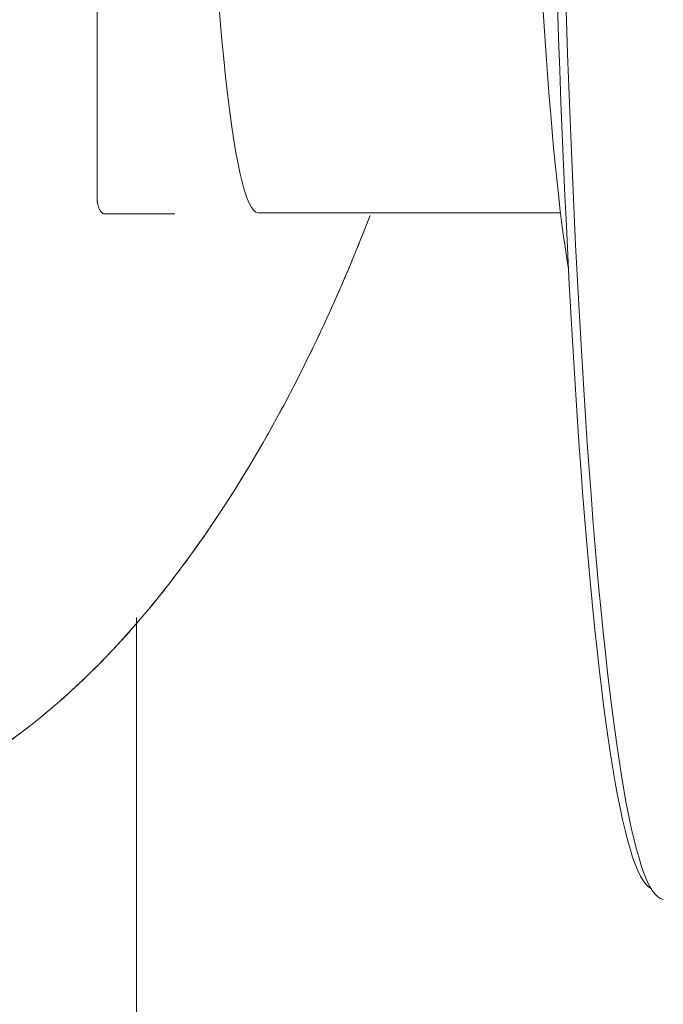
# Model space of a CAD drawing. Header units: millimetres. Extents: x -10 to 594, y 0 to 420.
# Tile 378 of 656: x 204.776 to 205.747, y 278.522 to 280.007. Entities that reach past the tile are written whole.
import ezdxf

# ---------------------------------------------------------------- set-up
doc = ezdxf.new("R2010")
doc.units = ezdxf.units.MM
doc.layers.add('1', color=7, linetype='Continuous', true_color=0xffffff)

msp = doc.modelspace()

# ---------------------------------------------------------------- linework, layer by layer
at = {"layer": '1', "color": 155, "linetype": 'Continuous', "lineweight": 18}
for p, q in [((205.1358, 279.7162), (205.5923, 279.7162)), ((204.9522, 253.9412), (204.9522, 279.1057))]:
    msp.add_line(p, q, dxfattribs=at)
for centre, major_axis, start_param, end_param in [((205.7482, 281.0162), (0, 2.336), 0.004909, 3.136684), ((205.7343, 281.0162), (0, 2.321), 0.032299, 3.109293), ((205.6445, 281.0162), (0, -1.5), 5.014375, 5.889701), ((205.1358, 281.0162), (0, -1.3), 5.070727, 6.283185)]:
    msp.add_ellipse(centre, major_axis=major_axis, ratio=0.069756, start_param=start_param, end_param=end_param, dxfattribs=at)
for points, degree in [([(204.8929, 280.159), (204.8929, 279.7399)], 1), ([(204.8929, 279.7399), (204.8929, 279.7294), (204.8996, 279.7145), (204.9044, 279.7145)], 2), ([(205.0102, 279.7145), (204.9044, 279.7145)], 1), ([(204.9044, 279.7145), (205.0102, 279.7145)], 1)]:
    msp.add_open_spline(points, degree=degree, dxfattribs=at)
for points, knots in [([(205.305, 279.7121), (205.2683, 279.6171), (205.1279, 279.3054), (204.8882, 278.992), (204.6133, 278.8225), (204.4731, 278.7936), (204.4035, 278.7937)], [0, 0, 0, 0, 0.167707, 0.583854, 0.791927, 1, 1, 1, 1]), ([(204.4035, 278.7937), (204.4043, 278.7937), (204.406, 278.7937), (204.4084, 278.7938), (204.4109, 278.7938), (204.4133, 278.7938), (204.4158, 278.7939), (204.4182, 278.7939), (204.4207, 278.794), (204.4231, 278.7941), (204.4256, 278.7942), (204.4281, 278.7943), (204.4305, 278.7944), (204.433, 278.7945), (204.4354, 278.7947), (204.4379, 278.7948), (204.4403, 278.795), (204.4428, 278.7952), (204.4452, 278.7954), (204.4477, 278.7956), (204.4501, 278.7958), (204.4526, 278.796), (204.4551, 278.7963), (204.4575, 278.7965), (204.46, 278.7968), (204.4624, 278.7971), (204.4649, 278.7973), (204.4673, 278.7976), (204.4698, 278.798), (204.4723, 278.7983), (204.4747, 278.7986), (204.4772, 278.799), (204.4796, 278.7993), (204.4821, 278.7997), (204.4845, 278.8001), (204.487, 278.8005), (204.4895, 278.8009), (204.4919, 278.8013), (204.4944, 278.8017), (204.4968, 278.8022), (204.4993, 278.8026), (204.5017, 278.8031), (204.5042, 278.8036), (204.5067, 278.8041), (204.5091, 278.8046), (204.5116, 278.8051), (204.514, 278.8056), (204.5165, 278.8061), (204.519, 278.8067), (204.5214, 278.8073), (204.5239, 278.8078), (204.5263, 278.8084), (204.5288, 278.809), (204.5313, 278.8096), (204.5337, 278.8102), (204.5362, 278.8109), (204.5386, 278.8115), (204.5411, 278.8122), (204.5436, 278.8128), (204.546, 278.8135), (204.5485, 278.8142), (204.551, 278.8149), (204.5534, 278.8156), (204.5559, 278.8164), (204.5583, 278.8171), (204.5608, 278.8179), (204.5633, 278.8186), (204.5657, 278.8194), (204.5682, 278.8202), (204.5707, 278.821), (204.5731, 278.8218), (204.5756, 278.8226), (204.5781, 278.8235), (204.5805, 278.8243), (204.583, 278.8252), (204.5855, 278.8261), (204.5879, 278.8269), (204.5904, 278.8278), (204.5929, 278.8288), (204.5953, 278.8297), (204.5978, 278.8306), (204.6003, 278.8315), (204.6027, 278.8325), (204.6052, 278.8335), (204.6077, 278.8345), (204.6101, 278.8354), (204.6257, 278.8418), (204.6543, 278.8547), (204.6957, 278.8767), (204.7367, 278.902), (204.7774, 278.9306), (204.821, 278.9651), (204.8674, 279.0064), (204.9163, 279.0554), (204.9642, 279.1092), (205.0111, 279.1677), (205.0568, 279.2306), (205.1011, 279.2977), (205.1438, 279.3689), (205.1849, 279.444), (205.2243, 279.5229), (205.2619, 279.6054), (205.2883, 279.6693), (205.3024, 279.7053), (205.305, 279.712)], [0, 0, 0, 0, 0.002389, 0.004778, 0.007167, 0.009556, 0.011946, 0.014335, 0.016724, 0.019114, 0.021504, 0.023894, 0.026284, 0.028675, 0.031065, 0.033456, 0.035847, 0.038238, 0.04063, 0.043022, 0.045414, 0.047807, 0.050199, 0.052593, 0.054986, 0.05738, 0.059774, 0.062169, 0.064564, 0.066959, 0.069355, 0.071752, 0.074149, 0.076546, 0.078944, 0.081342, 0.083741, 0.08614, 0.08854, 0.090941, 0.093342, 0.095743, 0.098146, 0.100548, 0.102952, 0.105356, 0.107761, 0.110166, 0.112572, 0.114979, 0.117387, 0.119795, 0.122204, 0.124614, 0.127024, 0.129435, 0.131847, 0.13426, 0.136674, 0.139089, 0.141504, 0.14392, 0.146337, 0.148755, 0.151174, 0.153594, 0.156014, 0.158436, 0.160858, 0.163282, 0.165706, 0.168132, 0.170558, 0.172986, 0.175414, 0.177844, 0.180275, 0.182706, 0.185139, 0.187573, 0.190008, 0.192444, 0.194881, 0.197319, 0.199759, 0.202199, 0.204641, 0.246034, 0.287411, 0.328832, 0.370355, 0.412038, 0.464242, 0.516498, 0.568908, 0.621574, 0.674269, 0.726776, 0.779191, 0.831609, 0.883949, 0.93612, 0.988221, 1, 1, 1, 1])]:
    msp.add_open_spline(points, degree=3, knots=knots, dxfattribs=at)

doc.saveas('drawing.dxf')
